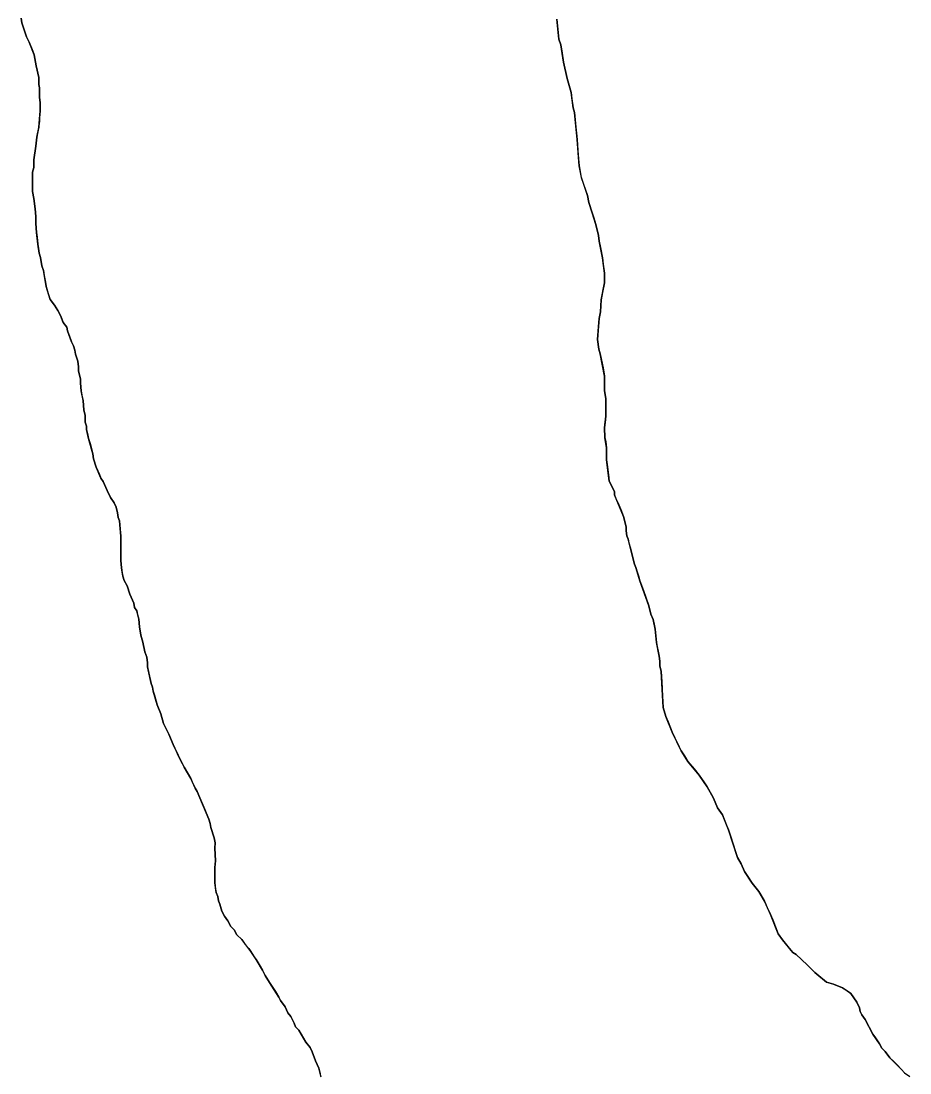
# Model space of a CAD drawing. Extents: x 3172297 to 3210190, y 958463 to 983887.
# Drawn here: x 3177422.8 to 3177703.9, y 967480.9 to 967813.5 of the extents above; entities that cross this region are included whole.
import ezdxf

# ---------------------------------------------------------------- set-up
doc = ezdxf.new("R2010")
doc.units = 0
doc.layers.add('V-SITE-VEGE', color=7, linetype='Continuous')
doc.layers.add('V-TOPO-SHOR', color=7, linetype='Continuous')

msp = doc.modelspace()

# ---------------------------------------------------------------- linework, layer by layer
at = {"layer": 'V-SITE-VEGE'}
for p, q in [((3177422.98, 967812.86), (3177422.76, 967814.39)), ((3177592.85, 967807.71), (3177592.2, 967814.06)), ((3177424.5, 967808.49), (3177422.98, 967812.86)), ((3177425.37, 967806.74), (3177424.5, 967808.49)), ((3177593.5, 967805.96), (3177592.85, 967807.71)), ((3177426.89, 967802.8), (3177425.37, 967806.74)), ((3177594.36, 967800.49), (3177593.5, 967805.96)), ((3177427.54, 967799.3), (3177426.89, 967802.8)), ((3177428.41, 967795.58), (3177427.54, 967799.3)), ((3177595.45, 967795.25), (3177594.36, 967800.49)), ((3177428.41, 967793.39), (3177428.41, 967795.58)), ((3177596.75, 967790.87), (3177595.45, 967795.25)), ((3177428.62, 967792.3), (3177428.41, 967793.39)), ((3177428.62, 967789.24), (3177428.62, 967792.3)), ((3177597.4, 967786.06), (3177596.75, 967790.87)), ((3177428.83, 967787.71), (3177428.62, 967789.24)), ((3177428.83, 967785.09), (3177428.83, 967787.71)), ((3177428.38, 967779.84), (3177428.83, 967785.09)), ((3177597.83, 967784.53), (3177597.4, 967786.06)), ((3177598.69, 967776), (3177597.83, 967784.53)), ((3177427.71, 967776.78), (3177428.38, 967779.84)), ((3177427.49, 967773.94), (3177427.71, 967776.78)), ((3177599.33, 967767.69), (3177598.69, 967776)), ((3177426.83, 967769.57), (3177427.49, 967773.94)), ((3177426.82, 967767.16), (3177426.83, 967769.57)), ((3177599.98, 967763.97), (3177599.33, 967767.69)), ((3177426.37, 967759.51), (3177426.38, 967765.63)), ((3177426.38, 967765.63), (3177426.82, 967767.16)), ((3177601.93, 967758.28), (3177599.98, 967763.97)), ((3177426.8, 967757.32), (3177426.37, 967759.51)), ((3177602.36, 967756.1), (3177601.93, 967758.28)), ((3177427.23, 967754.04), (3177426.8, 967757.32)), ((3177603.45, 967752.82), (3177602.36, 967756.1)), ((3177427.45, 967751.64), (3177427.23, 967754.04)), ((3177427.44, 967749.45), (3177427.45, 967751.64)), ((3177604.54, 967749.1), (3177603.45, 967752.82)), ((3177427.66, 967746.61), (3177427.44, 967749.45)), ((3177605.4, 967745.6), (3177604.54, 967749.1)), ((3177428.09, 967742.89), (3177427.66, 967746.61)), ((3177605.62, 967743.85), (3177605.4, 967745.6)), ((3177428.52, 967740.05), (3177428.09, 967742.89)), ((3177606.7, 967738.6), (3177605.62, 967743.85)), ((3177428.95, 967738.73), (3177428.52, 967740.05)), ((3177429.38, 967736.11), (3177428.95, 967738.73)), ((3177607.35, 967733.79), (3177606.7, 967738.6)), ((3177429.82, 967734.58), (3177429.38, 967736.11)), ((3177430.68, 967729.55), (3177429.82, 967734.58)), ((3177607.34, 967730.73), (3177607.35, 967733.79)), ((3177431.98, 967725.39), (3177430.68, 967729.55)), ((3177606.24, 967725.26), (3177607.34, 967730.73)), ((3177433.3, 967723.64), (3177431.98, 967725.39)), ((3177606.01, 967721.55), (3177606.24, 967725.26)), ((3177434.38, 967721.89), (3177433.3, 967723.64)), ((3177435.26, 967720.35), (3177434.38, 967721.89)), ((3177605.57, 967719.36), (3177606.01, 967721.55)), ((3177436.13, 967718.17), (3177435.26, 967720.35)), ((3177437.22, 967716.63), (3177436.13, 967718.17)), ((3177605.12, 967712.8), (3177605.57, 967719.36)), ((3177437.43, 967715.54), (3177437.22, 967716.63)), ((3177438.74, 967712.04), (3177437.43, 967715.54)), ((3177439.39, 967710.73), (3177438.74, 967712.04)), ((3177605.55, 967709.74), (3177605.12, 967712.8)), ((3177439.83, 967709.41), (3177439.39, 967710.73)), ((3177440.04, 967708.1), (3177439.83, 967709.41)), ((3177440.69, 967705.92), (3177440.04, 967708.1)), ((3177605.98, 967708.21), (3177605.55, 967709.74)), ((3177607.28, 967701.21), (3177605.98, 967708.21)), ((3177440.91, 967704.17), (3177440.69, 967705.92)), ((3177440.91, 967702.85), (3177440.91, 967704.17)), ((3177441.56, 967700.23), (3177440.91, 967702.85)), ((3177607.27, 967696.62), (3177607.28, 967701.21)), ((3177441.55, 967698.92), (3177441.56, 967700.23)), ((3177441.77, 967696.51), (3177441.55, 967698.92)), ((3177442.42, 967693.45), (3177441.77, 967696.51)), ((3177607.71, 967693.99), (3177607.27, 967696.62)), ((3177442.63, 967690.39), (3177442.42, 967693.45)), ((3177607.7, 967688.53), (3177607.71, 967693.99)), ((3177443.06, 967688.86), (3177442.63, 967690.39)), ((3177443.06, 967686.67), (3177443.06, 967688.86)), ((3177607.25, 967684.81), (3177607.7, 967688.53)), ((3177443.5, 967685.36), (3177443.06, 967686.67)), ((3177443.49, 967684.26), (3177443.5, 967685.36)), ((3177607.46, 967681.75), (3177607.25, 967684.81)), ((3177444.14, 967681.42), (3177443.49, 967684.26)), ((3177445.45, 967676.61), (3177444.14, 967681.42)), ((3177607.89, 967678.47), (3177607.46, 967681.75)), ((3177607.89, 967674.75), (3177607.89, 967678.47)), ((3177445.66, 967675.08), (3177445.45, 967676.61)), ((3177446.53, 967672.45), (3177445.66, 967675.08)), ((3177608.75, 967667.98), (3177607.89, 967674.75)), ((3177448.05, 967668.95), (3177446.53, 967672.45)), ((3177448.71, 967667.86), (3177448.05, 967668.95)), ((3177450.01, 967665.01), (3177448.71, 967667.86)), ((3177610.49, 967664.69), (3177608.75, 967667.98)), ((3177451.1, 967662.83), (3177450.01, 967665.01)), ((3177610.49, 967663.6), (3177610.49, 967664.69)), ((3177452.19, 967661.07), (3177451.1, 967662.83)), ((3177452.85, 967659.76), (3177452.19, 967661.07)), ((3177613.32, 967656.82), (3177610.49, 967663.6)), ((3177453.28, 967658.01), (3177452.85, 967659.76)), ((3177453.49, 967656.48), (3177453.28, 967658.01)), ((3177453.93, 967655.38), (3177453.49, 967656.48)), ((3177454.36, 967650.57), (3177453.93, 967655.38)), ((3177614.19, 967653.53), (3177613.32, 967656.82)), ((3177614.18, 967652.22), (3177614.19, 967653.53)), ((3177614.4, 967650.69), (3177614.18, 967652.22)), ((3177454.34, 967642.92), (3177454.36, 967650.57)), ((3177614.83, 967649.6), (3177614.4, 967650.69)), ((3177616.78, 967641.72), (3177614.83, 967649.6)), ((3177454.55, 967640.52), (3177454.34, 967642.92)), ((3177617.22, 967640.63), (3177616.78, 967641.72)), ((3177454.99, 967637.89), (3177454.55, 967640.52)), ((3177455.42, 967636.58), (3177454.99, 967637.89)), ((3177618.52, 967636.47), (3177617.22, 967640.63)), ((3177456.29, 967634.83), (3177455.42, 967636.58)), ((3177457.16, 967632.2), (3177456.29, 967634.83)), ((3177621.35, 967628.6), (3177618.52, 967636.47)), ((3177458.47, 967629.36), (3177457.16, 967632.2)), ((3177458.69, 967628.05), (3177458.47, 967629.36)), ((3177459.34, 967626.95), (3177458.69, 967628.05)), ((3177622, 967625.97), (3177621.35, 967628.6)), ((3177459.99, 967624.33), (3177459.34, 967626.95)), ((3177622.65, 967624.22), (3177622, 967625.97)), ((3177460.2, 967621.92), (3177459.99, 967624.33)), ((3177460.64, 967619.3), (3177460.2, 967621.92)), ((3177623.3, 967621.16), (3177622.65, 967624.22)), ((3177623.73, 967617), (3177623.3, 967621.16)), ((3177461.29, 967617.11), (3177460.64, 967619.3)), ((3177461.94, 967614.05), (3177461.29, 967617.11)), ((3177624.6, 967612.63), (3177623.73, 967617)), ((3177462.59, 967612.3), (3177461.94, 967614.05)), ((3177462.8, 967610.55), (3177462.59, 967612.3)), ((3177624.81, 967611.1), (3177624.6, 967612.63)), ((3177462.8, 967609.23), (3177462.8, 967610.55)), ((3177463.89, 967603.99), (3177462.8, 967609.23)), ((3177624.81, 967609.57), (3177624.81, 967611.1)), ((3177625.25, 967607.82), (3177624.81, 967609.57)), ((3177625.88, 967596.45), (3177625.25, 967607.82)), ((3177464.32, 967602.89), (3177463.89, 967603.99)), ((3177464.54, 967601.58), (3177464.32, 967602.89)), ((3177465.84, 967597.2), (3177464.54, 967601.58)), ((3177466.93, 967594.36), (3177465.84, 967597.2)), ((3177626.75, 967593.6), (3177625.88, 967596.45)), ((3177467.79, 967591.3), (3177466.93, 967594.36)), ((3177469.54, 967588.01), (3177467.79, 967591.3)), ((3177628.7, 967588.57), (3177626.75, 967593.6)), ((3177470.84, 967584.73), (3177469.54, 967588.01)), ((3177631.53, 967582.66), (3177628.7, 967588.57)), ((3177474.33, 967577.51), (3177470.84, 967584.73)), ((3177633.71, 967579.38), (3177631.53, 967582.66)), ((3177637.2, 967575), (3177633.71, 967579.38)), ((3177476.5, 967574.01), (3177474.33, 967577.51)), ((3177639.82, 967571.28), (3177637.2, 967575)), ((3177477.81, 967570.94), (3177476.5, 967574.01)), ((3177641.78, 967567.77), (3177639.82, 967571.28)), ((3177478.46, 967569.85), (3177477.81, 967570.94)), ((3177482.16, 967561.1), (3177478.46, 967569.85)), ((3177643.09, 967564.71), (3177641.78, 967567.77)), ((3177644.61, 967562.52), (3177643.09, 967564.71)), ((3177646.57, 967557.71), (3177644.61, 967562.52)), ((3177482.6, 967559.78), (3177482.16, 967561.1)), ((3177482.81, 967558.47), (3177482.6, 967559.78)), ((3177483.9, 967555.19), (3177482.81, 967558.47)), ((3177484.12, 967553.66), (3177483.9, 967555.19)), ((3177649.4, 967548.96), (3177646.57, 967557.71)), ((3177484.11, 967551.91), (3177484.12, 967553.66)), ((3177484.32, 967547.97), (3177484.11, 967551.91)), ((3177484.1, 967545.79), (3177484.32, 967547.97)), ((3177650.48, 967546.99), (3177649.4, 967548.96)), ((3177484.09, 967540.98), (3177484.1, 967545.79)), ((3177651.57, 967544.58), (3177650.48, 967546.99)), ((3177653.97, 967540.86), (3177651.57, 967544.58)), ((3177484.52, 967537.92), (3177484.09, 967540.98)), ((3177656.15, 967538.23), (3177653.97, 967540.86)), ((3177657.89, 967535.17), (3177656.15, 967538.23)), ((3177484.96, 967536.6), (3177484.52, 967537.92)), ((3177485.17, 967535.29), (3177484.96, 967536.6)), ((3177485.61, 967534.2), (3177485.17, 967535.29)), ((3177659.85, 967531.01), (3177657.89, 967535.17)), ((3177486.26, 967532.01), (3177485.61, 967534.2)), ((3177487.13, 967530.48), (3177486.26, 967532.01)), ((3177488.22, 967528.95), (3177487.13, 967530.48)), ((3177489.09, 967527.19), (3177488.22, 967528.95)), ((3177662.25, 967524.88), (3177659.85, 967531.01)), ((3177490.18, 967526.1), (3177489.09, 967527.19)), ((3177491.06, 967524.57), (3177490.18, 967526.1)), ((3177663.55, 967522.91), (3177662.25, 967524.88)), ((3177492.58, 967523.03), (3177491.06, 967524.57)), ((3177495.42, 967519.31), (3177492.58, 967523.03)), ((3177666.83, 967518.97), (3177663.55, 967522.91)), ((3177497.16, 967516.68), (3177495.42, 967519.31)), ((3177667.92, 967518.31), (3177666.83, 967518.97)), ((3177671.41, 967515.03), (3177667.92, 967518.31)), ((3177499.12, 967513.4), (3177497.16, 967516.68)), ((3177673.81, 967512.61), (3177671.41, 967515.03)), ((3177499.99, 967511.65), (3177499.12, 967513.4)), ((3177501.3, 967509.46), (3177499.99, 967511.65)), ((3177675.12, 967511.52), (3177673.81, 967512.61)), ((3177677.52, 967509.55), (3177675.12, 967511.52)), ((3177504.35, 967504.86), (3177501.3, 967509.46)), ((3177679.71, 967508.89), (3177677.52, 967509.55)), ((3177682.55, 967507.79), (3177679.71, 967508.89)), ((3177504.79, 967503.77), (3177504.35, 967504.86)), ((3177685.17, 967506.03), (3177682.55, 967507.79)), ((3177687.13, 967503.19), (3177685.17, 967506.03)), ((3177506.31, 967501.8), (3177504.79, 967503.77)), ((3177507.18, 967499.83), (3177506.31, 967501.8)), ((3177688, 967501.44), (3177687.13, 967503.19)), ((3177688.21, 967500.34), (3177688, 967501.44)), ((3177508.06, 967498.73), (3177507.18, 967499.83)), ((3177509.15, 967496.55), (3177508.06, 967498.73)), ((3177688.65, 967499.25), (3177688.21, 967500.34)), ((3177689.74, 967497.71), (3177688.65, 967499.25)), ((3177509.58, 967495.45), (3177509.15, 967496.55)), ((3177510.67, 967494.36), (3177509.58, 967495.45)), ((3177692.14, 967493.12), (3177689.74, 967497.71)), ((3177512.85, 967490.64), (3177510.67, 967494.36)), ((3177694.31, 967490.05), (3177692.14, 967493.12)), ((3177514.16, 967488.88), (3177512.85, 967490.64)), ((3177514.81, 967487.57), (3177514.16, 967488.88)), ((3177694.97, 967488.74), (3177694.31, 967490.05)), ((3177696.06, 967487.65), (3177694.97, 967488.74)), ((3177515.9, 967484.73), (3177514.81, 967487.57)), ((3177697.59, 967485.68), (3177696.06, 967487.65)), ((3177701.29, 967481.95), (3177697.59, 967485.68)), ((3177516.99, 967482.32), (3177515.9, 967484.73)), ((3177517.64, 967479.48), (3177516.99, 967482.32)), ((3177702.17, 967480.85), (3177701.29, 967481.95))]:
    msp.add_line(p, q, dxfattribs=at)
at = {"layer": 'V-TOPO-SHOR'}
for points in [[(3177422.76, 967814.39), (3177422.98, 967812.86), (3177424.5, 967808.49), (3177425.37, 967806.74), (3177426.46, 967803.89), (3177426.89, 967802.8), (3177427.54, 967799.3), (3177428.41, 967795.58), (3177428.41, 967793.39), (3177428.62, 967792.3), (3177428.62, 967789.24), (3177428.83, 967787.71), (3177428.83, 967786.61), (3177428.83, 967785.08), (3177428.6, 967782.9), (3177428.6, 967781.81), (3177428.38, 967780.28), (3177428.38, 967779.84), (3177428.16, 967778.96), (3177427.94, 967777.87), (3177427.71, 967776.78), (3177427.49, 967773.94), (3177426.83, 967769.57), (3177426.82, 967767.16)], [(3177592.2, 967814.06), (3177592.63, 967809.68), (3177592.85, 967807.71)], [(3177592.85, 967807.71), (3177593.5, 967805.96), (3177593.93, 967803.34), (3177594.36, 967800.49), (3177595.45, 967795.25), (3177596.1, 967793.06), (3177596.75, 967790.87), (3177596.96, 967788.9), (3177597.4, 967786.06), (3177597.83, 967784.53), (3177598.26, 967779.94), (3177598.47, 967777.97), (3177598.69, 967776), (3177598.9, 967772.5), (3177599.11, 967769.88), (3177599.33, 967767.69), (3177599.97, 967763.97), (3177601.93, 967758.28), (3177602.36, 967756.1), (3177603.45, 967752.82), (3177603.89, 967751.28), (3177604.54, 967749.1), (3177605.4, 967745.6), (3177605.62, 967743.85), (3177606.05, 967741.88), (3177606.7, 967738.6), (3177606.92, 967736.63), (3177607.35, 967733.79), (3177607.34, 967730.73), (3177606.68, 967727.67), (3177606.24, 967725.26), (3177606.01, 967721.55), (3177605.57, 967719.36), (3177605.34, 967715.65), (3177605.12, 967712.8), (3177605.55, 967709.74), (3177605.98, 967708.21), (3177606.85, 967703.83), (3177607.28, 967701.21), (3177607.28, 967698.15), (3177607.27, 967696.62), (3177607.71, 967693.99), (3177607.7, 967688.53), (3177607.47, 967686.56), (3177607.25, 967684.81), (3177607.46, 967681.75), (3177607.68, 967680.44), (3177607.89, 967678.47), (3177607.89, 967674.75), (3177608.1, 967673.22), (3177608.32, 967671.69), (3177608.53, 967669.94), (3177608.75, 967667.98), (3177610.49, 967664.69), (3177610.49, 967663.6), (3177610.92, 967662.51), (3177611.79, 967660.54), (3177612.45, 967659), (3177613.32, 967656.82), (3177614.19, 967653.53), (3177614.18, 967652.22), (3177614.4, 967650.69), (3177614.83, 967649.6), (3177615.05, 967648.5), (3177615.48, 967646.75), (3177616.78, 967641.72), (3177617.22, 967640.63), (3177617.66, 967639.32), (3177618.09, 967638), (3177618.52, 967636.47), (3177619.61, 967633.41), (3177621.35, 967628.6), (3177622, 967625.97), (3177622.65, 967624.22), (3177623.09, 967622.25), (3177623.3, 967621.16), (3177623.73, 967617), (3177623.95, 967615.69), (3177624.38, 967613.72), (3177624.6, 967612.63), (3177624.81, 967611.1), (3177624.81, 967609.57), (3177625.25, 967607.82), (3177625.46, 967604.54), (3177625.66, 967599.95), (3177625.88, 967596.45), (3177626.75, 967593.6), (3177627.4, 967591.85), (3177628.7, 967588.57), (3177629.57, 967586.82), (3177630.88, 967583.97), (3177631.53, 967582.66), (3177632.62, 967581.13), (3177633.71, 967579.38), (3177635.68, 967576.97), (3177637.2, 967575), (3177638.95, 967572.59), (3177639.82, 967571.28), (3177641.13, 967568.87), (3177641.78, 967567.77), (3177643.09, 967564.71)], [(3177426.82, 967767.16), (3177426.38, 967765.63), (3177426.38, 967763.45), (3177426.38, 967761.91), (3177426.37, 967760.82), (3177426.37, 967759.51), (3177426.8, 967757.32), (3177427.23, 967754.04), (3177427.45, 967751.64), (3177427.44, 967749.45), (3177427.66, 967746.61), (3177427.87, 967745.08), (3177428.09, 967742.89), (3177428.3, 967741.58), (3177428.52, 967740.05), (3177428.95, 967738.73), (3177429.38, 967736.11), (3177429.82, 967734.58), (3177430.03, 967733.05), (3177430.47, 967730.86), (3177430.68, 967729.55), (3177431.33, 967727.36), (3177431.98, 967725.39), (3177433.3, 967723.64), (3177434.38, 967721.89), (3177435.26, 967720.35), (3177435.69, 967719.26), (3177436.13, 967718.17), (3177437.22, 967716.63), (3177437.43, 967715.54), (3177438.08, 967713.79), (3177438.74, 967712.04), (3177439.39, 967710.73), (3177439.83, 967709.41), (3177440.04, 967708.1), (3177440.69, 967705.92), (3177440.91, 967704.17), (3177440.91, 967702.85), (3177441.56, 967700.23), (3177441.55, 967698.92), (3177441.77, 967696.51), (3177441.98, 967695.2), (3177442.42, 967693.45), (3177442.63, 967690.39), (3177443.06, 967688.86), (3177443.06, 967687.76), (3177443.06, 967686.67), (3177443.5, 967685.36), (3177443.49, 967684.26), (3177443.93, 967682.51), (3177444.14, 967681.42), (3177444.58, 967679.89), (3177445.45, 967676.61), (3177445.66, 967675.08), (3177446.53, 967672.45), (3177447.62, 967670.04), (3177448.05, 967668.95), (3177448.71, 967667.86), (3177450.01, 967665.01), (3177451.1, 967662.83), (3177452.19, 967661.07), (3177452.85, 967659.76), (3177453.28, 967658.01), (3177453.49, 967656.48), (3177453.93, 967655.38), (3177454.14, 967652.76), (3177454.36, 967650.57), (3177454.35, 967649.04), (3177454.35, 967647.3), (3177454.35, 967645.98), (3177454.34, 967644.23), (3177454.34, 967642.92), (3177454.55, 967640.52), (3177454.77, 967638.98), (3177454.99, 967637.89), (3177455.42, 967636.58), (3177456.29, 967634.83), (3177457.16, 967632.2), (3177458.47, 967629.36), (3177458.69, 967628.05), (3177459.34, 967626.95), (3177459.56, 967625.86), (3177459.99, 967624.33), (3177460.2, 967621.92), (3177460.64, 967619.3), (3177461.29, 967617.11), (3177461.94, 967614.05), (3177462.59, 967612.3), (3177462.8, 967610.55), (3177462.8, 967609.23), (3177463.23, 967607.27), (3177463.89, 967603.99), (3177464.32, 967602.89), (3177464.54, 967601.58), (3177464.97, 967600.27), (3177465.84, 967597.2), (3177466.93, 967594.36), (3177467.79, 967591.3), (3177468.67, 967589.55), (3177469.54, 967588.01), (3177470.84, 967584.73)], [(3177470.84, 967584.73), (3177471.06, 967584.29), (3177472.15, 967581.89), (3177473.24, 967579.7), (3177474.33, 967577.51), (3177476.5, 967574.01), (3177476.94, 967572.91), (3177477.81, 967570.94), (3177478.46, 967569.85), (3177479.33, 967567.88), (3177480.86, 967564.16), (3177481.29, 967563.07), (3177482.16, 967561.1), (3177482.6, 967559.78), (3177482.81, 967558.47), (3177483.9, 967555.19), (3177484.12, 967553.66), (3177484.11, 967551.91), (3177484.32, 967547.97), (3177484.1, 967545.79), (3177484.1, 967544.04), (3177484.09, 967542.95), (3177484.09, 967542.29), (3177484.09, 967540.98), (3177484.31, 967539.01), (3177484.52, 967537.92), (3177484.96, 967536.6), (3177485.17, 967535.29), (3177485.61, 967534.2), (3177486.26, 967532.01), (3177487.13, 967530.48), (3177488.22, 967528.95), (3177489.09, 967527.19), (3177490.18, 967526.1), (3177491.06, 967524.57), (3177492.58, 967523.03), (3177493.67, 967521.5), (3177494.76, 967520.19), (3177495.42, 967519.31), (3177496.5, 967517.56), (3177497.16, 967516.68), (3177498.03, 967515.15), (3177499.12, 967513.4), (3177499.99, 967511.65), (3177501.3, 967509.46), (3177503.26, 967506.61), (3177504.35, 967504.86), (3177504.79, 967503.77), (3177506.31, 967501.8), (3177507.18, 967499.83), (3177508.06, 967498.73), (3177509.15, 967496.55), (3177509.58, 967495.45), (3177510.67, 967494.36), (3177512.85, 967490.64), (3177514.16, 967488.88), (3177514.81, 967487.57), (3177515.9, 967484.73), (3177516.99, 967482.32), (3177517.42, 967480.57)], [(3177643.09, 967564.71), (3177644.61, 967562.52), (3177645.92, 967559.24), (3177646.57, 967557.71), (3177647.22, 967555.52), (3177648.74, 967550.93), (3177649.4, 967548.96), (3177650.48, 967546.99), (3177651.57, 967544.58), (3177652.44, 967543.27), (3177653.97, 967540.86), (3177656.15, 967538.23), (3177656.8, 967537.14), (3177657.89, 967535.17), (3177658.76, 967533.2), (3177659.85, 967531.01), (3177660.5, 967529.26), (3177662.25, 967524.88), (3177663.55, 967522.91), (3177665.74, 967520.28), (3177666.83, 967518.97), (3177667.92, 967518.31), (3177671.41, 967515.03), (3177672.72, 967513.71), (3177673.81, 967512.61), (3177675.12, 967511.52), (3177676.21, 967510.64), (3177677.52, 967509.55), (3177679.71, 967508.89), (3177682.55, 967507.79), (3177683.64, 967507.13), (3177685.17, 967506.03), (3177687.13, 967503.19), (3177688, 967501.44), (3177688.21, 967500.34), (3177688.65, 967499.25), (3177689.74, 967497.71), (3177692.14, 967493.12), (3177692.79, 967492.24), (3177694.31, 967490.05), (3177694.97, 967488.74), (3177696.06, 967487.65), (3177697.59, 967485.68), (3177698.68, 967484.58), (3177699.77, 967483.48), (3177701.29, 967481.95), (3177702.17, 967480.86), (3177703.92, 967479.76)]]:
    msp.add_lwpolyline(points, dxfattribs=at)

doc.saveas('drawing.dxf')
